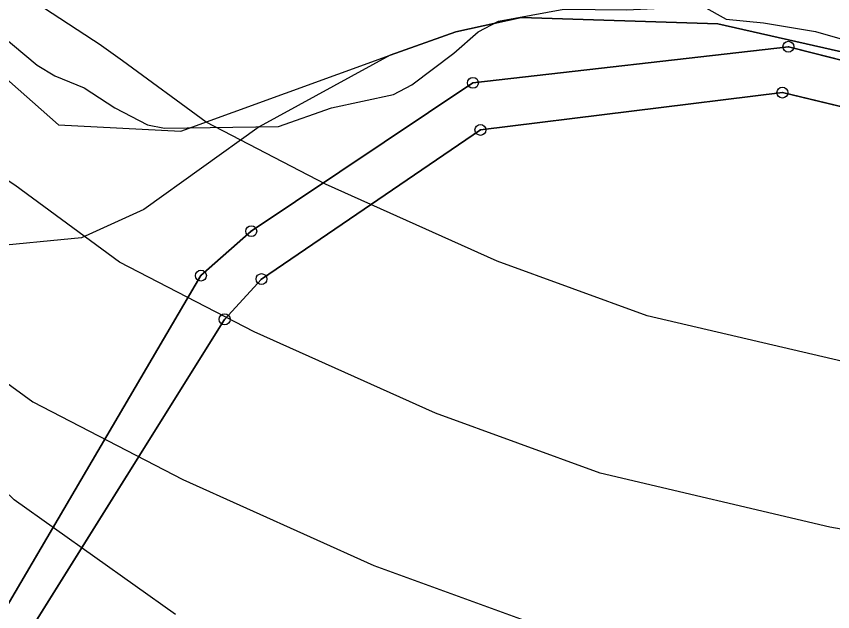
# Model space of a CAD drawing. Extents: x -706130 to -698555, y -971544 to -967260.
# Drawn here: x -705113.6 to -705039, y -969874.3 to -969819.8 of the extents above; entities that cross this region are included whole.
import ezdxf

# ---------------------------------------------------------------- set-up
doc = ezdxf.new("R2010")
doc.units = 0
for name, color, linetype in [('Hluková izofona', 7, 'Continuous'), ('KN_Hranice_parcel', 7, 'Continuous'), ('KN_Polygon parcely', 7, 'Continuous'), ('KN_POZEMKY_2_ORNA PUDA', 7, 'Continuous'), ('KN_Značky bodu BP', 7, 'Continuous'), ('Koridor pro optimalizaci dráhy_N', 7, 'Continuous'), ('Koridor pro optimalizaci dráhy_N_ŠRAFY', 7, 'Continuous'), ('Koridor pro revitalizaci a rozvolneni toku N', 7, 'Continuous'), ('Koridor pro revitalizaci a rozvolneni toku N ŠRAFY', 7, 'Continuous'), ('OP dráhy', 7, 'Continuous'), ('OP lesa 30 m', 7, 'Continuous'), ('VPO pro zvysovani retencnich schopnosti uzemi_obrys N', 7, 'Continuous'), ('VPO pro zvysovani retencnich schopnosti uzemi_plocha N', 7, 'Continuous'), ('VPS dopravni infrastruktury_obrys N', 7, 'Continuous'), ('VPS dopravni infrastruktury_plochy N', 7, 'Continuous'), ('VÝŠKOPIS_vrstevnice zesílená', 7, 'Continuous'), ('Zábory hodnocené - koridory', 7, 'Continuous'), ('Záplavové území stanovene S', 7, 'Continuous')]:
    doc.layers.add(name, color=color, linetype=linetype)

msp = doc.modelspace()

# ---------------------------------------------------------------- linework, layer by layer
at = {"layer": 'Hluková izofona'}
msp.add_lwpolyline([(-704546.79, -969808.005), (-704962.749, -969869.028), (-704984.116, -969870.859), (-705001.471, -969871.39), (-705018.858, -969870.135), (-705039.224, -969866.537), (-705060.219, -969861.627), (-705075.301, -969856.133), (-705091.884, -969848.689), (-705104.198, -969842.309), (-705113.777, -969835.287), (-705193.532, -969783.176), (-705223.804, -969764.238), (-705257.952, -969746.905), (-705287.168, -969734.839), (-705311.178, -969727.855), (-705326.998, -969723.522), (-705345.437, -969719.992), (-705365.198, -969717.577), (-705383.051, -969716.853), (-705397.427, -969716.42), (-705415.253, -969716.65), (-705416.113, -969716.715)], dxfattribs=at)
at = {"layer": 'KN_Hranice_parcel'}
for points in [[(-704772.94, -969733.61), (-704803.19, -969760.07), (-704839.86, -969790.57), (-704853.61, -969797.43), (-704889.93, -969826.99), (-704923.41, -969869.02), (-704938.04, -969872.26), (-704960.66, -969850.4), (-704976.78, -969833.76), (-705023.8, -969827.51), (-705043.01, -969822.63), (-705071.87, -969825.93), (-705092.15, -969839.49), (-705096.75, -969843.55), (-705114.77, -969874.27)], [(-705112.5, -969876.18), (-705094.58, -969847.55), (-705091.21, -969843.87), (-705071.18, -969830.23), (-705043.56, -969826.82), (-705024.48, -969831.42), (-704978.71, -969837.01), (-704942.93, -969875.86), (-704935.72, -969879.55)]]:
    msp.add_lwpolyline(points, dxfattribs=at)
at = {"layer": 'KN_Polygon parcely'}
for points in [[(-705285.82, -969774.02), (-705252.67, -969790.41), (-705205.36, -969818.81), (-705196.78, -969805.33), (-705194.61, -969801.92), (-705160.34, -969834.09), (-705152.23, -969844.1), (-705133.15, -969868.42), (-705122.45, -969874.28), (-705114.77, -969874.27), (-705096.75, -969843.55), (-705092.15, -969839.49), (-705071.87, -969825.93), (-705043.01, -969822.63), (-705023.8, -969827.51), (-704976.78, -969833.76), (-704960.66, -969850.4), (-704938.04, -969872.26)], [(-704938.04, -969872.26), (-704960.66, -969850.4), (-704976.78, -969833.76), (-705023.8, -969827.51), (-705043.01, -969822.63), (-705071.87, -969825.93), (-705092.15, -969839.49), (-705096.75, -969843.55), (-705114.77, -969874.27), (-705122.45, -969874.28), (-705112.95, -969878.3), (-705112.5, -969876.18), (-705094.58, -969847.55), (-705091.21, -969843.87), (-705071.18, -969830.23), (-705043.56, -969826.82), (-705024.48, -969831.42), (-704978.71, -969837.01), (-704942.93, -969875.86)]]:
    msp.add_lwpolyline(points, dxfattribs=at)
msp.add_lwpolyline([(-704984.51, -969906.76), (-704964.58, -969911.85), (-704935.72, -969879.55), (-704942.93, -969875.86), (-704978.71, -969837.01), (-705024.48, -969831.42), (-705043.56, -969826.82), (-705071.18, -969830.23), (-705091.21, -969843.87), (-705094.58, -969847.55), (-705112.5, -969876.18), (-705112.95, -969878.3), (-705106.69, -969878.36), (-705074.75, -969892.18), (-705042.43, -969900.65), (-705016.23, -969904.59)], close=True, dxfattribs=at)
at = {"layer": 'KN_POZEMKY_2_ORNA PUDA'}
for p, q in [((-705043.01, -969822.63), (-705071.87, -969825.93)), ((-705071.87, -969825.93), (-705043.01, -969822.63)), ((-705023.8, -969827.51), (-705043.01, -969822.63)), ((-705043.01, -969822.63), (-705023.8, -969827.51)), ((-705071.87, -969825.93), (-705092.15, -969839.49)), ((-705092.15, -969839.49), (-705071.87, -969825.93)), ((-705071.18, -969830.23), (-705043.56, -969826.82)), ((-705043.56, -969826.82), (-705071.18, -969830.23)), ((-705043.56, -969826.82), (-705024.48, -969831.42)), ((-705024.48, -969831.42), (-705043.56, -969826.82)), ((-705091.21, -969843.87), (-705071.18, -969830.23)), ((-705071.18, -969830.23), (-705091.21, -969843.87)), ((-705092.15, -969839.49), (-705096.75, -969843.55)), ((-705096.75, -969843.55), (-705092.15, -969839.49)), ((-705096.75, -969843.55), (-705114.77, -969874.27)), ((-705114.77, -969874.27), (-705096.75, -969843.55)), ((-705094.58, -969847.55), (-705091.21, -969843.87)), ((-705091.21, -969843.87), (-705094.58, -969847.55)), ((-705112.5, -969876.18), (-705094.58, -969847.55)), ((-705094.58, -969847.55), (-705112.5, -969876.18))]:
    msp.add_line(p, q, dxfattribs=at)
at = {"layer": 'KN_Značky bodu BP'}
for centre, radius in [((-705043.01, -969822.63), 0.5), ((-705043.01, -969822.63), 0.0303), ((-705071.87, -969825.93), 0.5), ((-705071.87, -969825.93), 0.0303), ((-705043.56, -969826.82), 0.5), ((-705043.56, -969826.82), 0.0303), ((-705071.18, -969830.23), 0.5), ((-705071.18, -969830.23), 0.0303), ((-705092.15, -969839.49), 0.5), ((-705092.15, -969839.49), 0.0303), ((-705096.75, -969843.55), 0.5), ((-705096.75, -969843.55), 0.0303), ((-705091.21, -969843.87), 0.5), ((-705091.21, -969843.87), 0.0303), ((-705094.58, -969847.55), 0.5), ((-705094.58, -969847.55), 0.0303)]:
    msp.add_circle(centre, radius, dxfattribs=at)
at = {"layer": 'Koridor pro optimalizaci dráhy_N'}
msp.add_lwpolyline([(-705263.175, -969761.076), (-705232.387, -969776.703), (-705230.054, -969778.021), (-705201.864, -969795.657), (-705122.996, -969847.182), (-705112.129, -969855.094), (-705098.411, -969862.202), (-705080.947, -969870.041), (-705064.509, -969876.028), (-705042.239, -969881.237), (-705020.707, -969885.04), (-705001.783, -969886.407), (-704984.28, -969887.233), (-704936.145, -969887.267)], dxfattribs=at)
at = {"layer": 'Koridor pro optimalizaci dráhy_N_ŠRAFY'}
msp.add_lwpolyline([(-705263.175, -969761.076), (-705232.387, -969776.703), (-705230.054, -969778.021), (-705201.864, -969795.657), (-705122.996, -969847.182), (-705112.129, -969855.094), (-705098.411, -969862.202), (-705080.947, -969870.041), (-705064.509, -969876.028), (-705042.239, -969881.237), (-705020.707, -969885.04), (-705001.783, -969886.407), (-704984.28, -969887.233), (-704936.145, -969887.267)], dxfattribs=at)
at = {"layer": 'Koridor pro revitalizaci a rozvolneni toku N'}
msp.add_line((-705067.45, -969819.967), (-705049.473, -969820.537), dxfattribs=at)
for points in [[(-705116.894, -969668.531), (-705120.16, -969676.094), (-705125.836, -969688.79), (-705137.532, -969709.394), (-705148.78, -969732.28), (-705152.436, -969751.17), (-705148.81, -969773.514), (-705139.03, -969794.432), (-705125.62, -969815.758), (-705109.776, -969829.774), (-705098.575, -969830.343), (-705079.434, -969823.391), (-705073.442, -969821.251), (-705067.45, -969819.967)], [(-705049.473, -969820.537), (-705037.489, -969823.248), (-705026.058, -969826.046)]]:
    msp.add_lwpolyline(points, dxfattribs=at)
at = {"layer": 'Koridor pro revitalizaci a rozvolneni toku N ŠRAFY'}
msp.add_line((-705067.45, -969819.967), (-705049.473, -969820.537), dxfattribs=at)
for points in [[(-705116.894, -969668.531), (-705120.16, -969676.094), (-705125.836, -969688.79), (-705137.532, -969709.394), (-705148.78, -969732.28), (-705152.436, -969751.17), (-705148.81, -969773.514), (-705139.03, -969794.432), (-705125.62, -969815.758), (-705109.776, -969829.774), (-705098.575, -969830.343), (-705079.434, -969823.391), (-705073.442, -969821.251), (-705067.45, -969819.967)], [(-705049.473, -969820.537), (-705037.489, -969823.248), (-705026.058, -969826.046)]]:
    msp.add_lwpolyline(points, dxfattribs=at)
at = {"layer": 'OP dráhy'}
msp.add_lwpolyline([(-704548.987, -969793.167), (-704964.48, -969854.121), (-704984.987, -969855.879), (-705001.159, -969856.374), (-705017.007, -969855.229), (-705036.209, -969851.837), (-705055.929, -969847.225), (-705069.655, -969842.225), (-705085.357, -969835.177), (-705096.267, -969829.524), (-705103.933, -969823.905), (-705106.071, -969822.408), (-705106.586, -969822.068), (-705184.955, -969770.861), (-705185.953, -969770.223), (-705214.144, -969752.588), (-705215.965, -969751.492), (-705218.809, -969749.951), (-705249.597, -969734.324), (-705250.216, -969734.015), (-705253.792, -969732.394), (-705253.849, -969732.371), (-705279.181, -969721.909)], dxfattribs=at)
at = {"layer": 'OP lesa 30 m'}
msp.add_lwpolyline([(-705099.069, -969874.52), (-705113.841, -969864.056), (-705120.313, -969857.807)], dxfattribs=at)
at = {"layer": 'VPO pro zvysovani retencnich schopnosti uzemi_obrys N'}
msp.add_line((-705067.45, -969819.967), (-705049.473, -969820.537), dxfattribs=at)
for points in [[(-705116.894, -969668.531), (-705120.16, -969676.094), (-705125.836, -969688.79), (-705137.532, -969709.394), (-705148.78, -969732.28), (-705152.436, -969751.17), (-705148.81, -969773.514), (-705139.03, -969794.432), (-705125.62, -969815.758), (-705109.776, -969829.774), (-705098.575, -969830.343), (-705079.434, -969823.391), (-705073.442, -969821.251), (-705067.45, -969819.967)], [(-705049.473, -969820.537), (-705037.489, -969823.248), (-705026.058, -969826.046)]]:
    msp.add_lwpolyline(points, dxfattribs=at)
at = {"layer": 'VPO pro zvysovani retencnich schopnosti uzemi_plocha N'}
msp.add_line((-705067.45, -969819.967), (-705049.473, -969820.537), dxfattribs=at)
for points in [[(-705116.894, -969668.531), (-705120.16, -969676.094), (-705125.836, -969688.79), (-705137.532, -969709.394), (-705148.78, -969732.28), (-705152.436, -969751.17), (-705148.81, -969773.514), (-705139.03, -969794.432), (-705125.62, -969815.758), (-705109.776, -969829.774), (-705098.575, -969830.343), (-705079.434, -969823.391), (-705073.442, -969821.251), (-705067.45, -969819.967)], [(-705049.473, -969820.537), (-705037.489, -969823.248), (-705026.058, -969826.046)]]:
    msp.add_lwpolyline(points, dxfattribs=at)
at = {"layer": 'VPS dopravni infrastruktury_obrys N'}
msp.add_lwpolyline([(-705263.175, -969761.076), (-705232.387, -969776.703), (-705230.054, -969778.021), (-705201.864, -969795.657), (-705122.996, -969847.182), (-705112.129, -969855.094), (-705098.411, -969862.202), (-705080.947, -969870.041), (-705064.509, -969876.028), (-705042.239, -969881.237), (-705020.707, -969885.04), (-705001.783, -969886.407), (-704984.28, -969887.233), (-704936.145, -969887.267)], dxfattribs=at)
at = {"layer": 'VPS dopravni infrastruktury_plochy N'}
msp.add_lwpolyline([(-705263.175, -969761.076), (-705232.387, -969776.703), (-705230.054, -969778.021), (-705201.864, -969795.657), (-705122.996, -969847.182), (-705112.129, -969855.094), (-705098.411, -969862.202), (-705080.947, -969870.041), (-705064.509, -969876.028), (-705042.239, -969881.237), (-705020.707, -969885.04), (-705001.783, -969886.407), (-704984.28, -969887.233), (-704936.145, -969887.267)], dxfattribs=at)
at = {"layer": 'VÝŠKOPIS_vrstevnice zesílená'}
msp.add_lwpolyline([(-704954.312, -969826.244), (-704964.727, -969833.948), (-704976.711, -969839.085), (-704988.696, -969840.511), (-705000.68, -969838.657), (-705006.672, -969836.659), (-705037.489, -969823.248), (-705049.473, -969820.537), (-705067.45, -969819.967), (-705073.442, -969821.251), (-705079.434, -969823.391), (-705091.419, -969829.954), (-705101.976, -969837.515), (-705107.683, -969840.084), (-705116.529, -969840.94), (-705123.947, -969837.087), (-705133.506, -969824.675), (-705140.925, -969811.121), (-705153.623, -969792.574), (-705157.617, -969785.012), (-705162.326, -969770.888), (-705163.324, -969758.333), (-705162.897, -969746.064)], dxfattribs=at)
at = {"layer": 'Zábory hodnocené - koridory'}
msp.add_lwpolyline([(-705263.175, -969761.076), (-705232.387, -969776.703), (-705230.054, -969778.021), (-705201.864, -969795.657), (-705122.996, -969847.182), (-705112.129, -969855.094), (-705098.411, -969862.202), (-705080.947, -969870.041), (-705064.509, -969876.028), (-705042.239, -969881.237), (-705020.707, -969885.04), (-705001.783, -969886.407), (-704984.28, -969887.233), (-704936.145, -969887.267)], dxfattribs=at)
at = {"layer": 'Záplavové území stanovene S'}
msp.add_lwpolyline([(-705116.269, -969820.519), (-705111.732, -969824.303), (-705110.125, -969825.273), (-705107.424, -969826.375), (-705104.625, -969828.225), (-705101.625, -969829.775), (-705100.068, -969830.068), (-705089.66, -969829.91), (-705084.798, -969828.202), (-705079.125, -969826.983), (-705077.46, -969826.125), (-705073.625, -969823.212), (-705071.375, -969821.254), (-705069.53, -969820.28), (-705063.543, -969819.207), (-705057.813, -969819.246), (-705050.844, -969818.906), (-705048.708, -969820.11), (-705045.294, -969820.456), (-705040.524, -969821.226), (-705037.875, -969822.011)], dxfattribs=at)

doc.saveas('drawing.dxf')
